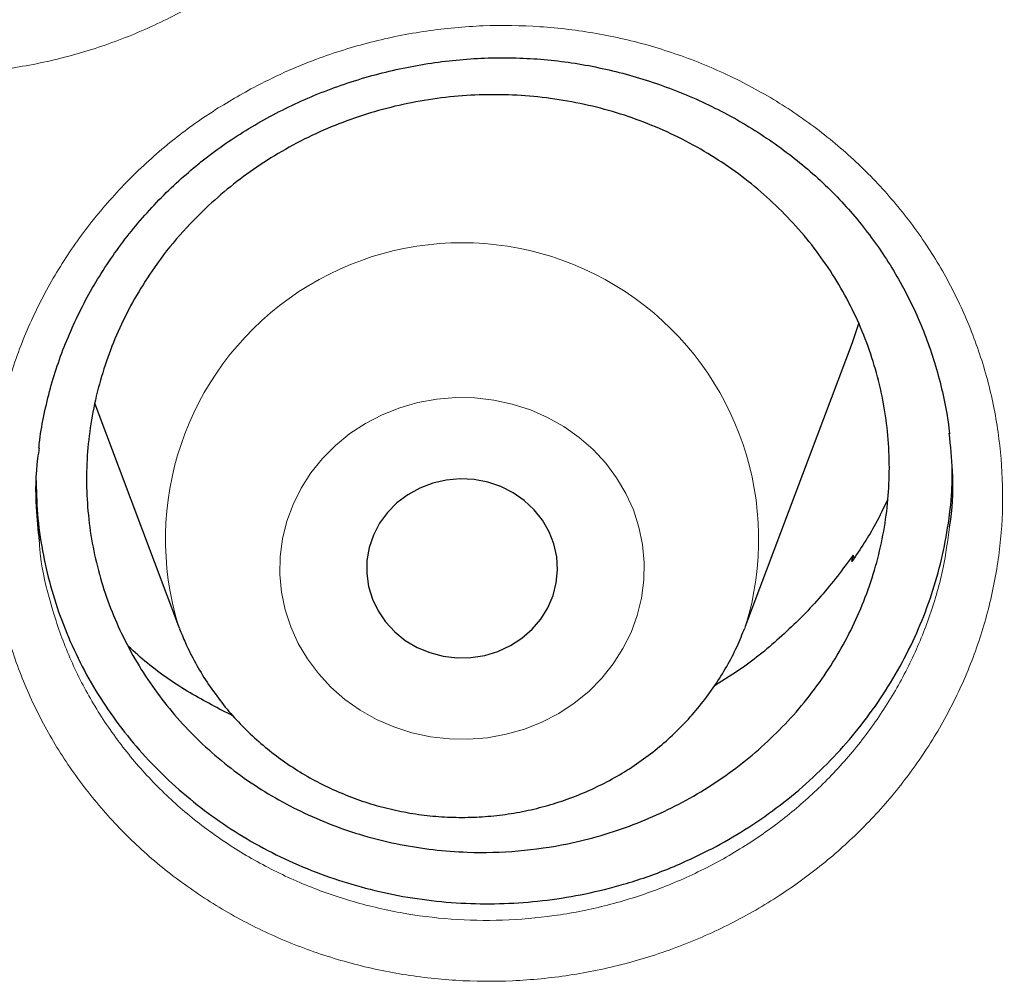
# Model space of a CAD drawing. Header units: millimetres. Extents: x 8 to 791, y 12 to 1717.
# Tile 298 of 341: x 402.6 to 406.72, y 1564.17 to 1568.22. Entities that reach past the tile are written whole.
import ezdxf

# ---------------------------------------------------------------- set-up
doc = ezdxf.new("R2010")
doc.units = ezdxf.units.MM

msp = doc.modelspace()

# ---------------------------------------------------------------- linework, layer by layer
at = {"color": 7, "linetype": 'Continuous', "lineweight": 30}
for p, q in [((406.0845, 1566.8701), (406.1131, 1566.9531)), ((405.6375, 1565.6818), (406.0845, 1566.8701)), ((402.9111, 1566.6127), (403.2613, 1565.6818)), ((406.083, 1565.9516), (406.0876, 1565.9783)), ((406.0876, 1565.9783), (406.0912, 1565.9644)), ((403.2613, 1565.6818), (403.2655, 1565.671))]:
    msp.add_line(p, q, dxfattribs=at)
at = {"color": 8, "linetype": 'Continuous', "lineweight": 0, "flags": 128}
msp.add_lwpolyline([(403.7318, 1565.6783), (403.763, 1565.6092), (403.8018, 1565.5437), (403.8476, 1565.4822), (403.9001, 1565.4256), (403.9585, 1565.3745), (404.0224, 1565.3294), (404.0909, 1565.2907), (404.1633, 1565.259), (404.2389, 1565.2346), (404.3168, 1565.2178), (404.3961, 1565.2086), (404.476, 1565.2073), (404.5557, 1565.2138), (404.6341, 1565.2282), (404.7106, 1565.2501), (404.7841, 1565.2794), (404.8541, 1565.3157), (404.9195, 1565.3587), (404.9799, 1565.4079), (405.0344, 1565.4628), (405.0825, 1565.5227), (405.1236, 1565.587), (405.1574, 1565.6549), (405.1835, 1565.7258), (405.2014, 1565.7989), (405.2112, 1565.8733), (405.2126, 1565.9483), (405.2056, 1566.023), (405.1903, 1566.0966), (405.167, 1566.1684), (405.1357, 1566.2374), (405.097, 1566.303), (405.0511, 1566.3644), (404.9987, 1566.421), (404.9402, 1566.4722), (404.8764, 1566.5173), (404.8079, 1566.5559), (404.7355, 1566.5876), (404.6599, 1566.612), (404.582, 1566.6289), (404.5027, 1566.638), (404.4227, 1566.6393), (404.3431, 1566.6328), (404.2646, 1566.6185), (404.1882, 1566.5966), (404.1146, 1566.5673), (404.0447, 1566.5309), (403.9792, 1566.4879), (403.9189, 1566.4387), (403.8644, 1566.3838), (403.8163, 1566.324), (403.7751, 1566.2597), (403.7413, 1566.1917), (403.7153, 1566.1208), (403.6973, 1566.0477), (403.6876, 1565.9733), (403.6862, 1565.8983), (403.6932, 1565.8236), (403.7084, 1565.75), (403.7318, 1565.6783)], dxfattribs=at)
at = {"color": 7, "linetype": 'Continuous', "lineweight": 30, "flags": 128}
for points in [[(404.0735, 1565.795), (404.0974, 1565.745), (404.1289, 1565.6988), (404.1671, 1565.6574), (404.2114, 1565.6217), (404.2607, 1565.5924), (404.3141, 1565.5702), (404.3704, 1565.5554), (404.4283, 1565.5486), (404.4867, 1565.5497), (404.5443, 1565.5588), (404.5998, 1565.5756), (404.6522, 1565.5999), (404.7002, 1565.631), (404.7429, 1565.6684), (404.7794, 1565.7112), (404.8088, 1565.7585), (404.8305, 1565.8094), (404.8441, 1565.8627), (404.8493, 1565.9172), (404.846, 1565.9719), (404.8342, 1566.0256), (404.8143, 1566.0771), (404.7865, 1566.1253), (404.7516, 1566.1692), (404.7102, 1566.2078), (404.6633, 1566.2404), (404.6118, 1566.2663), (404.5568, 1566.2848), (404.4996, 1566.2956), (404.4413, 1566.2985), (404.3831, 1566.2934), (404.3264, 1566.2804), (404.2723, 1566.2598), (404.222, 1566.232), (404.1765, 1566.1977), (404.1368, 1566.1575), (404.1038, 1566.1123), (404.0782, 1566.0631), (404.0604, 1566.0109), (404.051, 1565.9568), (404.05, 1565.902), (404.0576, 1565.8477), (404.0735, 1565.795)], [(405.6344, 1565.6737), (405.6353, 1565.676), (405.6375, 1565.6818)]]:
    msp.add_lwpolyline(points, dxfattribs=at)
at = {"color": 8, "linetype": 'Continuous', "lineweight": 0}
msp.add_arc((404.4494, 1566.0454), 1.2425, 342.986, 197.014, dxfattribs=at)
for points, knots in [([(391.9045, 1595.5601), (392.4167, 1595.554), (393.441, 1595.5418), (394.9746, 1595.4431), (396.5022, 1595.2859), (398.0209, 1595.0645), (399.5189, 1594.7828), (400.9934, 1594.442), (402.4421, 1594.0442), (403.8711, 1593.5881), (405.2863, 1593.0715), (406.6846, 1592.494), (408.0626, 1591.8555), (409.4094, 1591.1609), (410.7224, 1590.4114), (411.9913, 1589.6132), (413.2146, 1588.769), (414.3908, 1587.8813), (415.525, 1586.9469), (416.6217, 1585.9615), (417.678, 1584.9259), (418.6907, 1583.8413), (419.6517, 1582.716), (420.559, 1581.5521), (421.4057, 1580.3591), (422.1916, 1579.1399), (422.9161, 1577.8976), (423.5829, 1576.6271), (424.1942, 1575.3229), (424.7476, 1573.9869), (425.2409, 1572.6212), (425.6697, 1571.2366), (426.033, 1569.8355), (426.3296, 1568.4294), (426.555, 1567.0207), (426.6943, 1565.8992), (426.7359, 1565.244), (426.7476, 1565.0598)], [0, 0, 0, 0, 0.029296, 0.058593, 0.087889, 0.117185, 0.146482, 0.175255, 0.204028, 0.232802, 0.261575, 0.290871, 0.320168, 0.349464, 0.37876, 0.408057, 0.43683, 0.465603, 0.494377, 0.52315, 0.552446, 0.581743, 0.611039, 0.640335, 0.669632, 0.698405, 0.727178, 0.755951, 0.784725, 0.814021, 0.843317, 0.872614, 0.90191, 0.931207, 0.95998, 0.988753, 1, 1, 1, 1]), ([(391.9045, 1594.1384), (391.4079, 1594.1325), (390.4148, 1594.1207), (388.9279, 1594.0251), (387.4468, 1593.8726), (385.9744, 1593.658), (384.522, 1593.3848), (383.0924, 1593.0544), (381.6879, 1592.6687), (380.3024, 1592.2266), (378.9303, 1591.7256), (377.5746, 1591.1657), (376.2385, 1590.5467), (374.9327, 1589.8732), (373.6598, 1589.1465), (372.4295, 1588.3727), (371.2435, 1587.5542), (370.1031, 1586.6936), (369.0035, 1585.7876), (367.9401, 1584.8322), (366.916, 1583.8281), (365.9341, 1582.7766), (365.0025, 1581.6855), (364.1228, 1580.5571), (363.3018, 1579.4004), (362.54, 1578.2184), (361.8375, 1577.0139), (361.191, 1575.7821), (360.5983, 1574.5176), (360.0617, 1573.2223), (359.5835, 1571.8983), (359.1678, 1570.5558), (358.8154, 1569.1975), (358.5287, 1567.8341), (358.3069, 1566.4685), (358.1492, 1565.1035), (358.0544, 1563.7333), (358.0226, 1562.3523), (358.0552, 1560.9629), (358.1534, 1559.568), (358.317, 1558.1784), (358.5454, 1556.797), (358.8367, 1555.4344), (359.1888, 1554.0932), (359.5999, 1552.7754), (360.0712, 1551.4755), (360.6051, 1550.1882), (361.2019, 1548.9163), (361.8617, 1547.6628), (362.5795, 1546.4377), (363.3541, 1545.2435), (364.179, 1544.0892), (365.0514, 1542.9765), (365.9686, 1541.9066), (366.9343, 1540.8749), (367.9527, 1539.8773), (369.0228, 1538.9165), (370.1437, 1537.9953), (371.3066, 1537.1212), (372.5093, 1536.2959), (373.7422, 1535.5256), (375.0021, 1534.8108), (376.2859, 1534.1517), (377.5989, 1533.5453), (378.9467, 1532.9892), (380.3273, 1532.4858), (381.7385, 1532.0371), (383.1694, 1531.6471), (384.6173, 1531.3164), (386.0705, 1531.0475), (387.526, 1530.8394), (388.981, 1530.6914), (390.4414, 1530.6025), (391.9134, 1530.5727), (393.3942, 1530.6033), (394.8811, 1530.6954), (396.3622, 1530.8488), (397.8346, 1531.0632), (399.2869, 1531.3364), (400.7165, 1531.6668), (402.1211, 1532.0525), (403.5066, 1532.4947), (404.8787, 1532.9956), (406.2344, 1533.5555), (407.5705, 1534.1745), (408.8762, 1534.848), (410.1492, 1535.5747), (411.3795, 1536.3486), (412.5655, 1537.1671), (413.7058, 1538.0276), (414.8055, 1538.9336), (415.8688, 1539.889), (416.8929, 1540.8931), (417.8748, 1541.9446), (418.8065, 1543.0357), (419.6861, 1544.1641), (420.5071, 1545.3208), (421.269, 1546.5028), (421.9715, 1547.7073), (422.6179, 1548.9391), (423.2106, 1550.2036), (423.7472, 1551.4989), (424.2255, 1552.8229), (424.6412, 1554.1654), (424.9936, 1555.5237), (425.2803, 1556.8871), (425.5021, 1558.2527), (425.6598, 1559.6178), (425.7545, 1560.9879), (425.7863, 1562.3689), (425.7538, 1563.7583), (425.6555, 1565.1532), (425.492, 1566.5428), (425.2635, 1567.9243), (424.9723, 1569.2868), (424.6202, 1570.6281), (424.2091, 1571.9458), (423.7378, 1573.2457), (423.2038, 1574.533), (422.6071, 1575.8049), (421.9473, 1577.0584), (421.2294, 1578.2835), (420.4549, 1579.4778), (419.63, 1580.632), (418.7576, 1581.7447), (417.8403, 1582.8146), (416.8747, 1583.8463), (415.8563, 1584.8439), (414.7861, 1585.8047), (413.6653, 1586.726), (412.5024, 1587.6), (411.2997, 1588.4253), (410.0668, 1589.1956), (408.8069, 1589.9104), (407.5231, 1590.5695), (406.2101, 1591.1759), (404.8623, 1591.732), (403.4817, 1592.2354), (402.0705, 1592.6841), (400.6395, 1593.0741), (399.1917, 1593.4048), (397.7385, 1593.6737), (396.283, 1593.882), (394.828, 1594.0291), (393.3676, 1594.1213), (392.3922, 1594.1327), (391.9045, 1594.1384)], [0, 0, 0, 0, 0.007, 0.014, 0.021, 0.028, 0.035, 0.041875, 0.04875, 0.055625, 0.0625, 0.0695, 0.0765, 0.0835, 0.0905, 0.0975, 0.104375, 0.11125, 0.118125, 0.125, 0.132, 0.139, 0.146, 0.153, 0.16, 0.166875, 0.17375, 0.180625, 0.1875, 0.1945, 0.2015, 0.2085, 0.2155, 0.2225, 0.229375, 0.23625, 0.243125, 0.25, 0.257, 0.264, 0.271, 0.278, 0.285, 0.291875, 0.29875, 0.305625, 0.3125, 0.3195, 0.3265, 0.3335, 0.3405, 0.3475, 0.354375, 0.36125, 0.368125, 0.375, 0.382, 0.389, 0.396, 0.403, 0.41, 0.416875, 0.42375, 0.430625, 0.4375, 0.4445, 0.4515, 0.4585, 0.4655, 0.4725, 0.479375, 0.48625, 0.493125, 0.5, 0.507, 0.514, 0.521, 0.528, 0.535, 0.541875, 0.54875, 0.555625, 0.5625, 0.5695, 0.5765, 0.5835, 0.5905, 0.5975, 0.604375, 0.61125, 0.618125, 0.625, 0.632, 0.639, 0.646, 0.653, 0.66, 0.666875, 0.67375, 0.680625, 0.6875, 0.6945, 0.7015, 0.7085, 0.7155, 0.7225, 0.729375, 0.73625, 0.743125, 0.75, 0.757, 0.764, 0.771, 0.778, 0.785, 0.791875, 0.79875, 0.805625, 0.8125, 0.8195, 0.8265, 0.8335, 0.8405, 0.8475, 0.854375, 0.86125, 0.868125, 0.875, 0.882, 0.889, 0.896, 0.903, 0.91, 0.916875, 0.92375, 0.930625, 0.9375, 0.9445, 0.9515, 0.9585, 0.9655, 0.9725, 0.979375, 0.98625, 0.993125, 1, 1, 1, 1]), ([(400.5613, 1571.2075), (400.5914, 1571.2438), (400.6516, 1571.3162), (400.7728, 1571.4389), (400.9281, 1571.5714), (401.1232, 1571.704), (401.3325, 1571.8155), (401.5536, 1571.9035), (401.7833, 1571.9681), (402.0191, 1572.0081), (402.258, 1572.0222), (402.497, 1572.0112), (402.7328, 1571.975), (402.9622, 1571.9132), (403.1825, 1571.8277), (403.3912, 1571.7194), (403.585, 1571.589), (403.762, 1571.4389), (403.9201, 1571.2708), (404.0566, 1571.0865), (404.1706, 1570.8889), (404.2606, 1570.6801), (404.3246, 1570.4625), (404.3626, 1570.2391), (404.3742, 1570.013), (404.3584, 1569.787), (404.3166, 1569.5639), (404.25, 1569.3501), (404.1606, 1569.1485), (404.0498, 1568.9563), (403.9147, 1568.7731), (403.7562, 1568.6021), (403.5789, 1568.4484), (403.3845, 1568.3149), (403.1759, 1568.2025), (402.9557, 1568.1124), (402.7262, 1568.0468), (402.4906, 1568.0056), (402.252, 1567.9894), (402.0134, 1567.9993), (401.7777, 1568.0343), (401.5478, 1568.0938), (401.327, 1568.1781), (401.1176, 1568.2853), (400.9225, 1568.414), (400.7447, 1568.5631), (400.5857, 1568.73), (400.4471, 1568.913), (400.3318, 1569.1104), (400.2405, 1569.3194), (400.1742, 1569.5367), (400.1348, 1569.7599), (400.1219, 1569.9861), (400.1355, 1570.2123), (400.1764, 1570.4357), (400.2429, 1570.6537), (400.3315, 1570.856), (400.4371, 1571.042), (400.5199, 1571.1524), (400.5613, 1571.2075)], [0, 0, 0, 0, 0.010883, 0.021766, 0.039632, 0.057554, 0.075419, 0.093289, 0.111215, 0.129084, 0.146996, 0.164966, 0.182878, 0.200765, 0.218709, 0.236596, 0.254468, 0.272397, 0.290269, 0.308128, 0.326043, 0.343901, 0.361783, 0.379722, 0.397605, 0.415447, 0.433345, 0.451185, 0.468077, 0.484969, 0.502833, 0.520754, 0.538619, 0.556478, 0.574394, 0.592253, 0.610138, 0.628081, 0.645966, 0.663844, 0.68178, 0.699658, 0.717546, 0.735491, 0.753379, 0.771227, 0.789132, 0.80698, 0.824894, 0.842866, 0.860782, 0.878658, 0.896592, 0.914469, 0.93231, 0.950208, 0.96805, 0.984025, 1, 1, 1, 1]), ([(403.5763, 1567.939), (403.6192, 1567.9607), (403.705, 1568.004), (403.8678, 1568.0701), (404.0657, 1568.1322), (404.2999, 1568.1791), (404.5379, 1568.2012), (404.7765, 1568.1974), (405.0129, 1568.1688), (405.2442, 1568.1155), (405.4673, 1568.0372), (405.6796, 1567.9359), (405.8782, 1567.8128), (406.06, 1567.6687), (406.2235, 1567.5064), (406.3665, 1567.3277), (406.4865, 1567.1344), (406.5829, 1566.9295), (406.6544, 1566.7154), (406.6993, 1566.4946), (406.718, 1566.2703), (406.7101, 1566.0449), (406.6749, 1565.8213), (406.6136, 1565.6024), (406.527, 1565.391), (406.4157, 1565.1902), (406.282, 1565.0019), (406.1297, 1564.8317), (405.962, 1564.6813), (405.7788, 1564.5477), (405.5774, 1564.4316), (405.36, 1564.3355), (405.133, 1564.2626), (404.8991, 1564.2145), (404.6614, 1564.1912), (404.4227, 1564.1929), (404.1861, 1564.2204), (403.9544, 1564.2726), (403.7308, 1564.3489), (403.5183, 1564.449), (403.3192, 1564.5709), (403.136, 1564.7131), (402.9716, 1564.8745), (402.8274, 1565.0525), (402.7054, 1565.2447), (402.6079, 1565.449), (402.5352, 1565.6624), (402.4878, 1565.8827), (402.4678, 1566.1074), (402.4745, 1566.3334), (402.5076, 1566.5576), (402.5676, 1566.777), (402.6529, 1566.9889), (402.7624, 1567.1907), (402.8954, 1567.3796), (403.0494, 1567.5537), (403.2167, 1567.705), (403.3924, 1567.835), (403.515, 1567.9043), (403.5763, 1567.939)], [0, 0, 0, 0, 0.010891, 0.021781, 0.039648, 0.057571, 0.075436, 0.093306, 0.111232, 0.1291, 0.147011, 0.164979, 0.18289, 0.200775, 0.218718, 0.236603, 0.254474, 0.272401, 0.290272, 0.30813, 0.326045, 0.343902, 0.361785, 0.379725, 0.397608, 0.415452, 0.433352, 0.451193, 0.468088, 0.484983, 0.502848, 0.52077, 0.538635, 0.556495, 0.574411, 0.592271, 0.610155, 0.628097, 0.645982, 0.663858, 0.681792, 0.699668, 0.717555, 0.735498, 0.753385, 0.771231, 0.789135, 0.806982, 0.824896, 0.842868, 0.860783, 0.878661, 0.896596, 0.914474, 0.932317, 0.950217, 0.96806, 0.98403, 1, 1, 1, 1]), ([(402.6778, 1566.0375), (402.6794, 1566.017), (402.6862, 1565.929), (402.7232, 1565.7764), (402.7876, 1565.583), (402.8762, 1565.3981), (402.9866, 1565.2242), (403.1171, 1565.0632), (403.2659, 1564.9173), (403.4317, 1564.7887), (403.6119, 1564.6786), (403.8042, 1564.5882), (404.0067, 1564.5195), (404.2163, 1564.4725), (404.4304, 1564.4479), (404.6465, 1564.4468), (404.8616, 1564.4682), (405.0733, 1564.512), (405.2786, 1564.5783), (405.4754, 1564.6656), (405.6577, 1564.771), (405.8235, 1564.8923), (405.9754, 1565.0288), (406.1132, 1565.1832), (406.2342, 1565.3539), (406.3351, 1565.5359), (406.4129, 1565.7274), (406.4672, 1565.9149), (406.4838, 1566.0393), (406.4914, 1566.0959)], [0, 0, 0, 0, 0.011624, 0.049964, 0.088425, 0.126764, 0.165173, 0.203706, 0.242116, 0.280512, 0.31903, 0.357426, 0.395836, 0.434369, 0.472779, 0.511136, 0.549615, 0.587972, 0.626336, 0.664822, 0.703184, 0.739497, 0.775809, 0.814125, 0.852566, 0.890888, 0.929289, 0.967813, 1, 1, 1, 1])]:
    msp.add_open_spline(points, degree=3, knots=knots, dxfattribs=at)
at = {"color": 7, "linetype": 'Continuous', "lineweight": 30}
for points, knots in [([(359.3262, 1565.5288), (359.3303, 1565.5683), (359.3503, 1565.761), (359.3936, 1566.1062), (359.4564, 1566.5643), (359.527, 1567.0214), (359.6048, 1567.4774), (359.69, 1567.9323), (359.7824, 1568.386), (359.8821, 1568.8383), (359.9891, 1569.2891), (360.1032, 1569.7384), (360.2246, 1570.1861), (360.3531, 1570.6319), (360.4887, 1571.0759), (360.6315, 1571.5179), (360.7813, 1571.9579), (360.9382, 1572.3957), (361.102, 1572.8313), (361.2728, 1573.2644), (361.4506, 1573.6952), (361.6352, 1574.1233), (361.8267, 1574.5489), (362.025, 1574.9716), (362.23, 1575.3915), (362.4418, 1575.8085), (362.6602, 1576.2225), (362.8852, 1576.6333), (363.1168, 1577.0409), (363.3548, 1577.4452), (363.5994, 1577.8461), (363.8503, 1578.2434), (364.1076, 1578.6373), (364.3712, 1579.0274), (364.6409, 1579.4138), (364.9169, 1579.7963), (365.199, 1580.1749), (365.487, 1580.5494), (365.7811, 1580.9199), (366.0811, 1581.2862), (366.3869, 1581.6481), (366.6984, 1582.0058), (367.0157, 1582.359), (367.3386, 1582.7077), (367.6671, 1583.0518), (368.001, 1583.3912), (368.3403, 1583.7259), (368.685, 1584.0558), (369.0349, 1584.3807), (369.39, 1584.7007), (369.7501, 1585.0157), (370.1153, 1585.3255), (370.4854, 1585.6302), (370.8604, 1585.9296), (371.24, 1586.2236), (371.6244, 1586.5123), (372.0134, 1586.7955), (372.4068, 1587.0733), (372.8047, 1587.3454), (373.2068, 1587.6119), (373.6132, 1587.8727), (374.0238, 1588.1277), (374.4384, 1588.3769), (374.8569, 1588.6203), (375.2793, 1588.8577), (375.7054, 1589.0891), (376.1352, 1589.3145), (376.5686, 1589.5338), (377.0054, 1589.747), (377.4456, 1589.954), (377.889, 1590.1548), (378.3357, 1590.3492), (378.7854, 1590.5374), (379.238, 1590.7192), (379.6936, 1590.8946), (380.1518, 1591.0636), (380.6128, 1591.226), (381.0763, 1591.382), (381.5422, 1591.5314), (382.0105, 1591.6742), (382.481, 1591.8104), (382.9537, 1591.94), (383.4284, 1592.0628), (383.9049, 1592.179), (384.3833, 1592.2884), (384.8634, 1592.3911), (385.3451, 1592.487), (385.8283, 1592.5761), (386.3128, 1592.6583), (386.7987, 1592.7338), (387.2856, 1592.8023), (387.7736, 1592.864), (388.2626, 1592.9188), (388.7523, 1592.9667), (389.2428, 1593.0077), (389.7339, 1593.0418), (390.2255, 1593.0689), (390.7174, 1593.0891), (391.2096, 1593.1024), (391.702, 1593.1087), (392.1944, 1593.1081), (392.6868, 1593.1006), (393.1789, 1593.0861), (393.6708, 1593.0646), (394.1623, 1593.0362), (394.6533, 1593.0009), (395.1437, 1592.9587), (395.6333, 1592.9096), (396.1221, 1592.8536), (396.6099, 1592.7907), (397.0967, 1592.7209), (397.5822, 1592.6442), (398.0665, 1592.5608), (398.5495, 1592.4705), (399.0309, 1592.3734), (399.5107, 1592.2695), (399.9888, 1592.1589), (400.465, 1592.0415), (400.9393, 1591.9175), (401.4116, 1591.7867), (401.8817, 1591.6494), (402.3496, 1591.5054), (402.8151, 1591.3548), (403.2782, 1591.1977), (403.7386, 1591.0341), (404.1964, 1590.864), (404.6514, 1590.6874), (405.1036, 1590.5045), (405.5527, 1590.3152), (405.9988, 1590.1196), (406.4417, 1589.9178), (406.8813, 1589.7097), (407.3175, 1589.4954), (407.7502, 1589.275), (408.1794, 1589.0486), (408.6048, 1588.8161), (409.0265, 1588.5776), (409.4443, 1588.3332), (409.8582, 1588.083), (410.268, 1587.8269), (410.6737, 1587.5651), (411.0751, 1587.2976), (411.4721, 1587.0245), (411.8648, 1586.7458), (412.2529, 1586.4616), (412.6365, 1586.172), (413.0153, 1585.877), (413.3894, 1585.5766), (413.7586, 1585.2711), (414.1229, 1584.9604), (414.4822, 1584.6445), (414.8363, 1584.3236), (415.1853, 1583.9978), (415.529, 1583.6671), (415.8674, 1583.3316), (416.2003, 1582.9913), (416.5278, 1582.6464), (416.8497, 1582.2969), (417.166, 1581.943), (417.4765, 1581.5846), (417.7813, 1581.2218), (418.0802, 1580.8548), (418.3732, 1580.4836), (418.6602, 1580.1084), (418.9412, 1579.7291), (419.2161, 1579.3459), (419.4848, 1578.9589), (419.7472, 1578.5681), (420.0034, 1578.1737), (420.2532, 1577.7757), (420.4966, 1577.3742), (420.7335, 1576.9693), (420.9639, 1576.5611), (421.1878, 1576.1498), (421.405, 1575.7353), (421.6156, 1575.3178), (421.8194, 1574.8974), (422.0165, 1574.4741), (422.2068, 1574.0482), (422.3902, 1573.6196), (422.5667, 1573.1884), (422.7363, 1572.7548), (422.8989, 1572.3189), (423.0545, 1571.8807), (423.2031, 1571.4403), (423.3446, 1570.998), (423.479, 1570.5536), (423.6063, 1570.1075), (423.7263, 1569.6596), (423.8392, 1569.21), (423.9449, 1568.7589), (424.0433, 1568.3064), (424.1345, 1567.8525), (424.2183, 1567.3974), (424.295, 1566.9411), (424.3639, 1566.4838), (424.4166, 1566.1007), (424.4435, 1565.8698), (424.4526, 1565.7918)], [0, 0, 0, 0, 0.001323, 0.006459, 0.011595, 0.016731, 0.021867, 0.027003, 0.032139, 0.037275, 0.042411, 0.047547, 0.052683, 0.057819, 0.062955, 0.068091, 0.073226, 0.078362, 0.083498, 0.088634, 0.093769, 0.098905, 0.10404, 0.109176, 0.114311, 0.119447, 0.124582, 0.129717, 0.134853, 0.139988, 0.145123, 0.150258, 0.155393, 0.160528, 0.165663, 0.170798, 0.175933, 0.181068, 0.186203, 0.191337, 0.196472, 0.201607, 0.206741, 0.211876, 0.217011, 0.222145, 0.227279, 0.232414, 0.237548, 0.242682, 0.247817, 0.252951, 0.258085, 0.263219, 0.268353, 0.273487, 0.278621, 0.283755, 0.288889, 0.294023, 0.299157, 0.304291, 0.309425, 0.314559, 0.319692, 0.324826, 0.32996, 0.335093, 0.340227, 0.345361, 0.350494, 0.355628, 0.360761, 0.365895, 0.371028, 0.376162, 0.381295, 0.386429, 0.391562, 0.396695, 0.401829, 0.406962, 0.412095, 0.417229, 0.422362, 0.427495, 0.432628, 0.437762, 0.442895, 0.448028, 0.453161, 0.458295, 0.463428, 0.468561, 0.473694, 0.478827, 0.483961, 0.489094, 0.494227, 0.49936, 0.504493, 0.509627, 0.51476, 0.519893, 0.525026, 0.530159, 0.535292, 0.540426, 0.545559, 0.550692, 0.555825, 0.560958, 0.566092, 0.571225, 0.576358, 0.581491, 0.586625, 0.591758, 0.596891, 0.602024, 0.607158, 0.612291, 0.617424, 0.622558, 0.627691, 0.632824, 0.637958, 0.643091, 0.648225, 0.653358, 0.658492, 0.663625, 0.668759, 0.673892, 0.679026, 0.684159, 0.689293, 0.694427, 0.69956, 0.704694, 0.709828, 0.714962, 0.720096, 0.725229, 0.730363, 0.735497, 0.740631, 0.745765, 0.750899, 0.756033, 0.761167, 0.766302, 0.771436, 0.77657, 0.781704, 0.786839, 0.791973, 0.797108, 0.802242, 0.807377, 0.812511, 0.817646, 0.82278, 0.827915, 0.83305, 0.838185, 0.84332, 0.848454, 0.853589, 0.858724, 0.863859, 0.868994, 0.87413, 0.879265, 0.8844, 0.889535, 0.894671, 0.899806, 0.904941, 0.910077, 0.915212, 0.920348, 0.925483, 0.930619, 0.935755, 0.94089, 0.946026, 0.951162, 0.956298, 0.961434, 0.966569, 0.971705, 0.976841, 0.981977, 0.987113, 0.992249, 0.997385, 1, 1, 1, 1]), ([(403.3439, 1567.6174), (403.3589, 1567.6293), (403.4038, 1567.665), (403.4822, 1567.7207), (403.5805, 1567.7824), (403.6832, 1567.8386), (403.7899, 1567.8893), (403.9002, 1567.934), (404.0134, 1567.9724), (404.1291, 1568.0044), (404.2465, 1568.0297), (404.3649, 1568.0482), (404.4838, 1568.0597), (404.6024, 1568.0643), (404.7202, 1568.0619), (404.8366, 1568.0525), (404.9518, 1568.0362), (405.0661, 1568.0131), (405.1796, 1567.9832), (405.2918, 1567.9465), (405.402, 1567.9032), (405.5095, 1567.8534), (405.6135, 1567.7976), (405.7134, 1567.7359), (405.8084, 1567.6689), (405.8981, 1567.597), (405.9819, 1567.5206), (406.0595, 1567.44), (406.1313, 1567.355), (406.1975, 1567.2655), (406.2582, 1567.1715), (406.3129, 1567.0732), (406.3614, 1566.9713), (406.4032, 1566.8663), (406.4383, 1566.7587), (406.4658, 1566.6491), (406.4836, 1566.5582), (406.4895, 1566.5038), (406.4913, 1566.4867)], [0, 0, 0, 0, 0.014093, 0.042139, 0.070317, 0.098686, 0.127226, 0.155907, 0.184687, 0.213522, 0.242351, 0.271115, 0.299764, 0.328256, 0.356559, 0.384632, 0.412553, 0.440706, 0.469166, 0.497883, 0.526791, 0.555817, 0.584885, 0.61389, 0.642756, 0.671416, 0.699816, 0.727921, 0.755894, 0.784129, 0.812629, 0.841359, 0.870274, 0.899322, 0.928449, 0.957592, 0.986681, 1, 1, 1, 1]), ([(403.3873, 1567.444), (403.4217, 1567.4745), (403.4905, 1567.5354), (403.6037, 1567.6167), (403.7243, 1567.69), (403.8511, 1567.7534), (403.9822, 1567.8062), (404.1167, 1567.8484), (404.2557, 1567.8801), (404.3969, 1567.9006), (404.5385, 1567.9097), (404.6796, 1567.9077), (404.8212, 1567.8944), (404.9608, 1567.8697), (405.097, 1567.8341), (405.2287, 1567.788), (405.357, 1567.7311), (405.4793, 1567.6641), (405.5948, 1567.5876), (405.7022, 1567.5027), (405.8027, 1567.4086), (405.8938, 1567.3069), (405.9754, 1567.1983), (406.0465, 1567.0842), (406.1077, 1566.9636), (406.1576, 1566.8387), (406.1961, 1566.7102), (406.2228, 1566.5798), (406.238, 1566.4463), (406.2411, 1566.3122), (406.2322, 1566.1783), (406.2115, 1566.0463), (406.179, 1565.9148), (406.1349, 1565.7867), (406.0796, 1565.6625), (406.0139, 1565.5437), (405.9373, 1565.4291), (405.851, 1565.3214), (405.7555, 1565.2208), (405.6522, 1565.1285), (405.5401, 1565.0438), (405.4213, 1564.9686), (405.2965, 1564.903), (405.1672, 1564.8478), (405.0322, 1564.8025), (404.8715, 1564.7626), (404.6837, 1564.7353), (404.4941, 1564.7305), (404.3287, 1564.7429), (404.1891, 1564.7648), (404.0528, 1564.7974), (403.9188, 1564.8412), (403.7894, 1564.8956), (403.666, 1564.96), (403.5496, 1565.0336), (403.439, 1565.1171), (403.3368, 1565.2091), (403.2434, 1565.3088), (403.1599, 1565.415), (403.0855, 1565.5288), (403.0219, 1565.6478), (402.9693, 1565.7716), (402.9281, 1565.8984), (402.8981, 1566.0295), (402.8802, 1566.1623), (402.8741, 1566.2962), (402.88, 1566.4293), (402.8978, 1566.563), (402.9275, 1566.6946), (402.9687, 1566.8235), (403.0209, 1566.9479), (403.0845, 1567.0693), (403.1648, 1567.1944), (403.2638, 1567.3222), (403.346, 1567.4033), (403.3873, 1567.444)], [0, 0, 0, 0, 0.013285, 0.026571, 0.040046, 0.053718, 0.067003, 0.080289, 0.093764, 0.107436, 0.120722, 0.134008, 0.147483, 0.161156, 0.174405, 0.187748, 0.201198, 0.214868, 0.228114, 0.241506, 0.254898, 0.268565, 0.28181, 0.295197, 0.308583, 0.322246, 0.335488, 0.348873, 0.362257, 0.375916, 0.389159, 0.402544, 0.415928, 0.429588, 0.442834, 0.456221, 0.469608, 0.483271, 0.496517, 0.50991, 0.523303, 0.536969, 0.55022, 0.563563, 0.577013, 0.590683, 0.610541, 0.630717, 0.644389, 0.657674, 0.670959, 0.684433, 0.698105, 0.711352, 0.724692, 0.738139, 0.751807, 0.765053, 0.778441, 0.791829, 0.805492, 0.818735, 0.83212, 0.845505, 0.859165, 0.872408, 0.885792, 0.899176, 0.912835, 0.92608, 0.939466, 0.952852, 0.966513, 0.983164, 1, 1, 1, 1]), ([(402.6764, 1566.4268), (402.6775, 1566.4383), (402.6822, 1566.4862), (402.6979, 1566.5702), (402.7235, 1566.6784), (402.7569, 1566.7859), (402.7974, 1566.8921), (402.8449, 1566.9963), (402.8992, 1567.098), (402.9601, 1567.1965), (403.0271, 1567.2913), (403.1, 1567.3819), (403.1784, 1567.4676), (403.2594, 1567.5466), (403.3165, 1567.5945), (403.3439, 1567.6174)], [0, 0, 0, 0, 0.025506, 0.105564, 0.186567, 0.268143, 0.350187, 0.432568, 0.515145, 0.597753, 0.680206, 0.762369, 0.844128, 0.925397, 1, 1, 1, 1]), ([(406.4914, 1566.0959), (406.4932, 1566.1068), (406.506, 1566.1849), (406.5079, 1566.3173), (406.4959, 1566.437), (406.4907, 1566.4894)], [0, 0, 0, 0, 0.083569, 0.599353, 1, 1, 1, 1]), ([(402.6779, 1566.4292), (402.6755, 1566.4141), (402.6625, 1566.3314), (402.6605, 1566.1996), (402.6728, 1566.0847), (402.6778, 1566.0375)], [0, 0, 0, 0, 0.116008, 0.637355, 1, 1, 1, 1]), ([(405.4963, 1564.7488), (405.5429, 1564.7746), (405.6362, 1564.8264), (405.7676, 1564.918), (405.8923, 1565.0197), (406.0071, 1565.1308), (406.1112, 1565.2501), (406.2037, 1565.3764), (406.2858, 1565.5109), (406.3554, 1565.6508), (406.4122, 1565.7951), (406.4557, 1565.9422), (406.4859, 1566.0937), (406.5025, 1566.2329), (406.5029, 1566.3215), (406.5031, 1566.3582)], [0, 0, 0, 0, 0.077825, 0.156205, 0.23514, 0.315422, 0.392908, 0.470953, 0.54984, 0.629875, 0.707252, 0.785181, 0.863739, 0.943585, 1, 1, 1, 1]), ([(402.6643, 1566.3019), (402.6656, 1566.2515), (402.6681, 1566.1494), (402.6894, 1565.9984), (402.7234, 1565.8496), (402.7702, 1565.7048), (402.8302, 1565.563), (402.9028, 1565.4269), (402.9874, 1565.2977), (403.0827, 1565.1762), (403.1898, 1565.0616), (403.3067, 1564.9564), (403.4324, 1564.8615), (403.5652, 1564.7775), (403.7067, 1564.7036), (403.8542, 1564.6416), (404.0066, 1564.5918), (404.1621, 1564.5543), (404.3224, 1564.5292), (404.4841, 1564.5171), (404.6461, 1564.5179), (404.8067, 1564.5315), (404.9675, 1564.5579), (405.1378, 1564.6005), (405.3166, 1564.6613), (405.4362, 1564.7195), (405.4963, 1564.7488)], [0, 0, 0, 0, 0.040358, 0.081854, 0.122137, 0.162698, 0.203542, 0.245077, 0.285398, 0.326, 0.36704, 0.408682, 0.448982, 0.489565, 0.530434, 0.571998, 0.612324, 0.652932, 0.693837, 0.735433, 0.775748, 0.816346, 0.85723, 0.898811, 0.94913, 1, 1, 1, 1]), ([(406.2325, 1566.2127), (406.2162, 1566.1782), (406.1735, 1566.0878), (406.1176, 1566.0037), (406.083, 1565.9516)], [0, 0, 0, 0, 0.380757, 1, 1, 1, 1]), ([(406.0876, 1565.9783), (406.0441, 1565.9201), (405.9569, 1565.8036), (405.8012, 1565.6478), (405.6518, 1565.5215), (405.5483, 1565.4567), (405.5075, 1565.4313)], [0, 0, 0, 0, 0.273848, 0.548558, 0.822406, 1, 1, 1, 1]), ([(403.2656, 1565.6705), (403.2737, 1565.6506), (403.2936, 1565.6017), (403.3315, 1565.5266), (403.3798, 1565.4461), (403.4346, 1565.3693), (403.4952, 1565.2968), (403.5615, 1565.229), (403.633, 1565.1661), (403.7093, 1565.1088), (403.79, 1565.0571), (403.8747, 1565.0116), (403.9628, 1564.9724), (404.0538, 1564.9397), (404.1473, 1564.9139), (404.2425, 1564.8951), (404.3391, 1564.8833), (404.4364, 1564.8788), (404.5338, 1564.8814), (404.6308, 1564.8913), (404.7268, 1564.9083), (404.8211, 1564.9324), (404.9133, 1564.9635), (405.0027, 1565.0013), (405.0888, 1565.0456), (405.1711, 1565.0962), (405.2492, 1565.1528), (405.3224, 1565.215), (405.3904, 1565.2824), (405.4527, 1565.3547), (405.5091, 1565.4313), (405.559, 1565.5118), (405.6013, 1565.5925), (405.6235, 1565.6475), (405.6339, 1565.6734)], [0, 0, 0, 0, 0.0215408, 0.0527963, 0.0840749, 0.1153973, 0.1467688, 0.1781934, 0.2096736, 0.2412102, 0.2728026, 0.3044491, 0.3361468, 0.3678919, 0.3996802, 0.4315064, 0.4633652, 0.4952508, 0.5271572, 0.5590772, 0.5910028, 0.6229273, 0.6548435, 0.6867442, 0.718622, 0.7504696, 0.7822799, 0.8140464, 0.8457634, 0.877426, 0.9090306, 0.9405754, 0.9720599, 1, 1, 1, 1]), ([(403.4903, 1565.3046), (403.4295, 1565.3359), (403.3037, 1565.4008), (403.1573, 1565.5002), (403.0779, 1565.5724), (403.0519, 1565.5961)], [0, 0, 0, 0, 0.3855532, 0.7984743, 1, 1, 1, 1]), ([(357.0532, 1565.0448), (357.0508, 1565.0099), (357.0461, 1564.9393), (357.0399, 1564.8224), (357.0331, 1564.6975), (357.0252, 1564.566), (357.017, 1564.4251), (357.0091, 1564.274), (357.0006, 1564.0953), (356.992, 1563.8866), (356.9839, 1563.6459), (356.9766, 1563.3568), (356.9714, 1563.015), (356.9704, 1562.6164), (356.975, 1562.1887), (356.9867, 1561.7289), (357.0066, 1561.2429), (357.0353, 1560.7411), (357.0725, 1560.2367), (357.1178, 1559.734), (357.1713, 1559.2329), (357.2327, 1558.7336), (357.3199, 1558.1085), (357.4415, 1557.3594), (357.6082, 1556.4891), (357.7605, 1555.8002), (357.8839, 1555.2895), (357.9689, 1554.9541), (358.0562, 1554.6248), (358.1433, 1554.3102), (358.2272, 1554.0185), (358.3061, 1553.7533), (358.3793, 1553.5145), (358.4462, 1553.3019), (358.5064, 1553.1154), (358.5591, 1552.9548), (358.6042, 1552.82), (358.6393, 1552.7162), (358.6666, 1552.6365), (358.6902, 1552.5679), (358.7165, 1552.4923), (358.7477, 1552.403), (358.7845, 1552.2992), (358.8307, 1552.17), (358.8878, 1552.0129), (358.9571, 1551.8258), (359.0362, 1551.6165), (359.1255, 1551.3853), (359.2256, 1551.1325), (359.335, 1550.8633), (359.4508, 1550.586), (359.6126, 1550.2089), (359.8226, 1549.7387), (360.0854, 1549.1801), (360.3848, 1548.5743), (360.7235, 1547.9255), (361.1044, 1547.2377), (361.4961, 1546.5691), (361.9371, 1545.8554), (362.4355, 1545.0952), (362.9974, 1544.2914), (363.5841, 1543.503), (364.1207, 1542.825), (364.6016, 1542.2466), (365.0237, 1541.7582), (365.4687, 1541.2632), (365.9374, 1540.7626), (366.3963, 1540.2924), (366.8416, 1539.8533), (367.27, 1539.4454), (367.7152, 1539.0363), (368.1767, 1538.6274), (368.5913, 1538.2734), (368.9458, 1537.9797), (369.2283, 1537.7509), (369.4925, 1537.5412), (369.738, 1537.3502), (369.9643, 1537.1772), (370.1614, 1537.0289), (370.3309, 1536.9032), (370.4745, 1536.7978), (370.6036, 1536.7041), (370.7099, 1536.6275), (370.7926, 1536.5685), (370.8521, 1536.5261), (370.9062, 1536.4878), (370.9723, 1536.4412), (371.0611, 1536.3789), (371.1716, 1536.302), (371.2957, 1536.2163), (371.4305, 1536.1242), (371.576, 1536.0257), (371.7632, 1535.9005), (371.9973, 1535.7463), (372.2837, 1535.5614), (372.5967, 1535.3637), (372.9369, 1535.1541), (373.302, 1534.9349), (373.6861, 1534.7107), (374.0797, 1534.4876), (374.476, 1534.2696), (374.9737, 1534.004), (375.5734, 1533.6972), (376.2758, 1533.3571), (376.9747, 1533.0372), (377.7049, 1532.7215), (378.4656, 1532.4129), (379.2559, 1532.114), (380.04, 1531.8382), (380.8213, 1531.5831), (381.599, 1531.3484), (382.3747, 1531.1329), (383.1479, 1530.9361), (383.9229, 1530.7565), (384.776, 1530.578), (385.7075, 1530.4068), (386.718, 1530.2497), (387.7304, 1530.1207), (388.7455, 1530.0195), (389.7632, 1529.9462), (390.7827, 1529.901), (391.8033, 1529.884), (392.8239, 1529.8953), (393.8437, 1529.935), (394.8619, 1530.0027), (395.8775, 1530.0984), (396.8898, 1530.2218), (397.8978, 1530.3729), (398.8286, 1530.5385), (399.6827, 1530.7122), (400.4634, 1530.8886), (401.2464, 1531.0833), (402.0351, 1531.2981), (402.8256, 1531.5326), (403.6172, 1531.787), (404.4091, 1532.0618), (405.2052, 1532.3591), (405.9911, 1532.6741), (406.7655, 1533.0061), (407.5216, 1533.3512), (408.2642, 1533.7112), (408.9861, 1534.0818), (409.686, 1534.4613), (410.2891, 1534.8057), (410.8011, 1535.1105), (411.2273, 1535.3725), (411.644, 1535.6368), (411.9824, 1535.8582), (412.2385, 1536.0293), (412.4076, 1536.144), (412.5522, 1536.2431), (412.6725, 1536.3263), (412.7687, 1536.3935), (412.8371, 1536.4415), (412.8836, 1536.4743), (412.9221, 1536.5015), (412.9685, 1536.5344), (413.0278, 1536.5766), (413.0971, 1536.6262), (413.1924, 1536.6947), (413.3176, 1536.7855), (413.4765, 1536.9019), (413.6774, 1537.0511), (413.9174, 1537.2323), (414.1928, 1537.4443), (414.4782, 1537.6689), (414.7929, 1537.9221), (415.1375, 1538.2063), (415.5121, 1538.5243), (415.898, 1538.8617), (416.2945, 1539.2193), (416.7005, 1539.5977), (417.0877, 1539.9709), (417.4545, 1540.3357), (417.7942, 1540.6837), (418.125, 1541.0325), (418.44, 1541.3742), (418.7381, 1541.7066), (419.0356, 1542.0471), (419.3305, 1542.3942), (419.6212, 1542.7461), (419.8914, 1543.0823), (420.1435, 1543.4042), (420.3779, 1543.7109), (420.595, 1544.0018), (420.7938, 1544.2741), (420.9809, 1544.5358), (421.1669, 1544.8013), (421.362, 1545.0858), (421.5697, 1545.3957), (421.789, 1545.7316), (422.019, 1546.0939), (422.2588, 1546.4832), (422.5074, 1546.9001), (422.7438, 1547.3108), (422.967, 1547.7119), (423.1759, 1548.0995), (423.3851, 1548.5009), (423.5884, 1548.9051), (423.7872, 1549.3148), (423.9773, 1549.7213), (424.1582, 1550.1229), (424.3234, 1550.5033), (424.4737, 1550.8621), (424.6101, 1551.1988), (424.7334, 1551.5133), (424.8444, 1551.8051), (424.9275, 1552.0301), (424.986, 1552.1915), (425.022, 1552.2923), (425.0531, 1552.3798), (425.079, 1552.4537), (425.1, 1552.514), (425.1173, 1552.5637), (425.1365, 1552.6193), (425.1618, 1552.6931), (425.1962, 1552.7944), (425.238, 1552.9192), (425.2904, 1553.078), (425.3517, 1553.2674), (425.4199, 1553.4832), (425.49, 1553.7109), (425.5615, 1553.9498), (425.6342, 1554.1999), (425.7209, 1554.5079), (425.8209, 1554.879), (425.9326, 1555.318), (426.0436, 1555.783), (426.1444, 1556.2364), (426.2352, 1556.6749), (426.3163, 1557.095), (426.394, 1557.5297), (426.4818, 1558.0655), (426.572, 1558.6902), (426.6569, 1559.3929), (426.7237, 1560.0732), (426.7738, 1560.7306), (426.8089, 1561.3647), (426.8302, 1561.9754), (426.8378, 1562.4719), (426.8382, 1562.86), (426.8358, 1563.1455), (426.8308, 1563.4241), (426.8237, 1563.6914), (426.815, 1563.9447), (426.8049, 1564.1919), (426.7936, 1564.4303), (426.7812, 1564.6577), (426.769, 1564.8593), (426.76, 1564.986), (426.7558, 1565.0448)], [0, 0, 0, 0, 0.000951, 0.00193, 0.003036, 0.004253, 0.00557, 0.006974, 0.008466, 0.010552, 0.012788, 0.015174, 0.018604, 0.022304, 0.026272, 0.03051, 0.035109, 0.039809, 0.0445, 0.049182, 0.053854, 0.058517, 0.063171, 0.071403, 0.079606, 0.08778, 0.090983, 0.094182, 0.097376, 0.100428, 0.103231, 0.105785, 0.10809, 0.110147, 0.111955, 0.113514, 0.114824, 0.115886, 0.116546, 0.117156, 0.117891, 0.118757, 0.119771, 0.120935, 0.122551, 0.124388, 0.126447, 0.128728, 0.13123, 0.133951, 0.136743, 0.139515, 0.145262, 0.150923, 0.1565, 0.163835, 0.171017, 0.178053, 0.185051, 0.193961, 0.202877, 0.211797, 0.220722, 0.226386, 0.232222, 0.238233, 0.244421, 0.250785, 0.255992, 0.261311, 0.266742, 0.272285, 0.27791, 0.2814, 0.284654, 0.287671, 0.290452, 0.292997, 0.295305, 0.297061, 0.298651, 0.300074, 0.30133, 0.302159, 0.302792, 0.303286, 0.303933, 0.304956, 0.306188, 0.307532, 0.308987, 0.310553, 0.31223, 0.315004, 0.318038, 0.32133, 0.324881, 0.328691, 0.332679, 0.336722, 0.340731, 0.344704, 0.351714, 0.358613, 0.3654, 0.372077, 0.379665, 0.387104, 0.394395, 0.401597, 0.408772, 0.415794, 0.42279, 0.429761, 0.436706, 0.445688, 0.454627, 0.463542, 0.472457, 0.481371, 0.490286, 0.4992, 0.508115, 0.517029, 0.525944, 0.534858, 0.543773, 0.552688, 0.561603, 0.568593, 0.575583, 0.582642, 0.589812, 0.597096, 0.604359, 0.61173, 0.61921, 0.626799, 0.634111, 0.641505, 0.648815, 0.655997, 0.663051, 0.669978, 0.674479, 0.678925, 0.683315, 0.687644, 0.689723, 0.691543, 0.693106, 0.69441, 0.695455, 0.696243, 0.696646, 0.696978, 0.697502, 0.698168, 0.698928, 0.699781, 0.70131, 0.703068, 0.705055, 0.708015, 0.711125, 0.714373, 0.717759, 0.721968, 0.726371, 0.73097, 0.735762, 0.74075, 0.745932, 0.750272, 0.754723, 0.75908, 0.763275, 0.767308, 0.771181, 0.775537, 0.77967, 0.783578, 0.787262, 0.79079, 0.794084, 0.797145, 0.799974, 0.80285, 0.805987, 0.809385, 0.813035, 0.816945, 0.821115, 0.825545, 0.830235, 0.834102, 0.838129, 0.842317, 0.846532, 0.850562, 0.854837, 0.85888, 0.862688, 0.866263, 0.869604, 0.872711, 0.875584, 0.878223, 0.879337, 0.880326, 0.881181, 0.881903, 0.882491, 0.882945, 0.883358, 0.884118, 0.885104, 0.886317, 0.887757, 0.88973, 0.891826, 0.894024, 0.896326, 0.898731, 0.901239, 0.905195, 0.909383, 0.913804, 0.918457, 0.922275, 0.926238, 0.930343, 0.934543, 0.941328, 0.94789, 0.954228, 0.960343, 0.966236, 0.971905, 0.977351, 0.980059, 0.98271, 0.985301, 0.987816, 0.990158, 0.992312, 0.994612, 0.996657, 0.99845, 1, 1, 1, 1])]:
    msp.add_open_spline(points, degree=3, knots=knots, dxfattribs=at)

doc.saveas('drawing.dxf')
